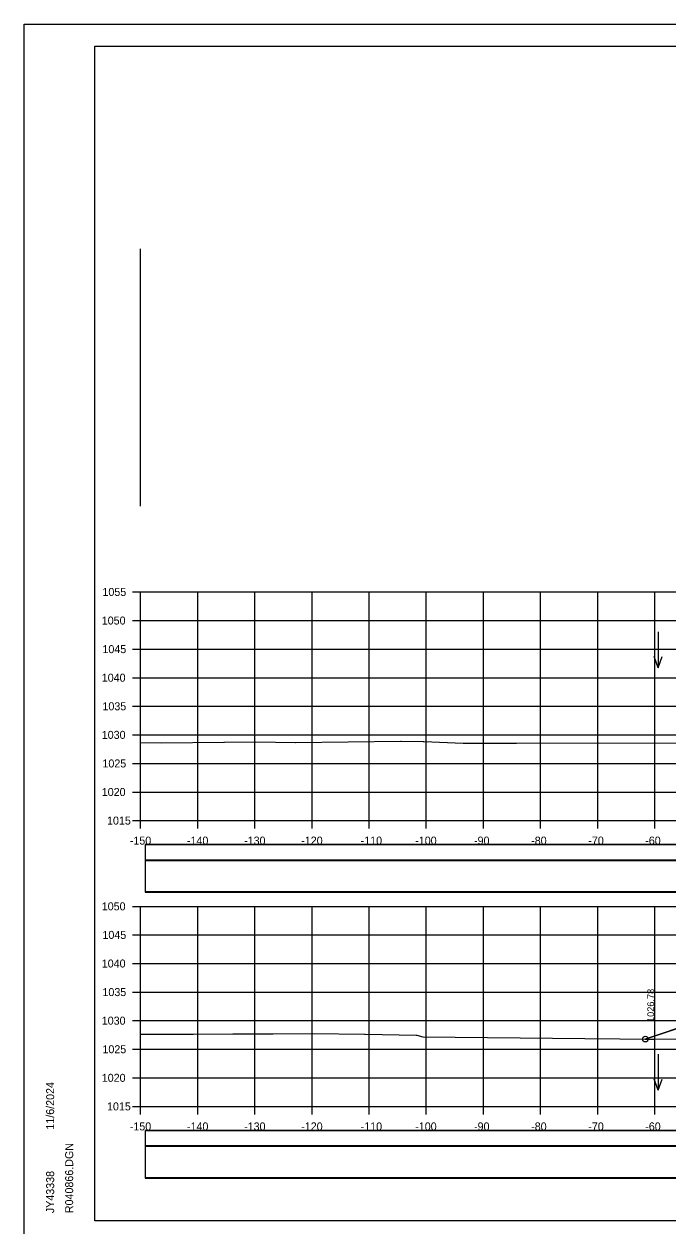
# Model space of a CAD drawing. Extents: x 1370565 to 1374448, y 301010 to 304637.
# Drawn here: x 1373198.4 to 1373311.1, y 302368.1 to 302578.3 of the extents above; entities that cross this region are included whole.
import ezdxf

# ---------------------------------------------------------------- set-up
doc = ezdxf.new("R2010")
doc.units = 0
for name, color, linetype in [('Default', 7, 'Continuous'), ('R_Axis', 7, 'Continuous'), ('R_Axis Annot', 7, 'Continuous'), ('R_Border', 7, 'Continuous'), ('R_Contours', 7, 'Continuous'), ('R_Drive', 7, 'Continuous'), ('R_Exist Surface', 7, 'Continuous'), ('R_Fin Surface', 7, 'Continuous'), ('R_Grid', 7, 'Continuous'), ('R_No Plot', 7, 'Continuous'), ('R_Water Annot', 7, 'Continuous'), ('R_Xsect Elev', 7, 'Continuous')]:
    doc.layers.add(name, color=color, linetype=linetype)

msp = doc.modelspace()

# ---------------------------------------------------------------- linework, layer by layer
at = {"layer": 'Default'}
for points in [[(1373219.61, 302432.03), (1373518.02, 302432.03), (1373518.02, 302434.73), (1373219.61, 302434.73)], [(1373219.61, 302426.45), (1373518.02, 302426.45), (1373518.02, 302431.97), (1373219.61, 302431.97)], [(1373219.61, 302382.03), (1373518.02, 302382.03), (1373518.02, 302384.73), (1373219.61, 302384.73)], [(1373219.61, 302376.45), (1373518.02, 302376.45), (1373518.02, 302381.97), (1373219.61, 302381.97)]]:
    msp.add_lwpolyline(points, close=True, dxfattribs=at)
at = {"layer": 'R_Axis'}
for p, q in [((1373217.41, 302478.99), (1373218.81, 302478.99)), ((1373218.81, 302438.99), (1373218.81, 302478.99)), ((1373217.41, 302473.99), (1373218.81, 302473.99)), ((1373217.41, 302468.99), (1373218.81, 302468.99)), ((1373217.41, 302463.99), (1373218.81, 302463.99)), ((1373217.41, 302458.99), (1373218.81, 302458.99)), ((1373217.41, 302453.99), (1373218.81, 302453.99)), ((1373217.41, 302448.99), (1373218.81, 302448.99)), ((1373217.41, 302443.99), (1373218.81, 302443.99)), ((1373217.41, 302438.99), (1373218.81, 302438.99)), ((1373218.81, 302438.99), (1373518.81, 302438.99)), ((1373218.81, 302437.59), (1373218.81, 302438.99)), ((1373228.81, 302437.59), (1373228.81, 302438.99)), ((1373238.81, 302437.59), (1373238.81, 302438.99)), ((1373248.81, 302437.59), (1373248.81, 302438.99)), ((1373258.81, 302437.59), (1373258.81, 302438.99)), ((1373268.81, 302437.59), (1373268.81, 302438.99)), ((1373278.81, 302437.59), (1373278.81, 302438.99)), ((1373288.81, 302437.59), (1373288.81, 302438.99)), ((1373298.81, 302437.59), (1373298.81, 302438.99)), ((1373308.81, 302437.59), (1373308.81, 302438.99)), ((1373217.41, 302423.99), (1373218.81, 302423.99)), ((1373218.81, 302388.99), (1373218.81, 302423.99)), ((1373217.41, 302418.99), (1373218.81, 302418.99)), ((1373217.41, 302413.99), (1373218.81, 302413.99)), ((1373217.41, 302408.99), (1373218.81, 302408.99)), ((1373217.41, 302403.99), (1373218.81, 302403.99)), ((1373217.41, 302398.99), (1373218.81, 302398.99)), ((1373217.41, 302393.99), (1373218.81, 302393.99)), ((1373217.41, 302388.99), (1373218.81, 302388.99)), ((1373218.81, 302388.99), (1373518.81, 302388.99)), ((1373218.81, 302387.59), (1373218.81, 302388.99)), ((1373228.81, 302387.59), (1373228.81, 302388.99)), ((1373238.81, 302387.59), (1373238.81, 302388.99)), ((1373248.81, 302387.59), (1373248.81, 302388.99)), ((1373258.81, 302387.59), (1373258.81, 302388.99)), ((1373268.81, 302387.59), (1373268.81, 302388.99)), ((1373278.81, 302387.59), (1373278.81, 302388.99)), ((1373288.81, 302387.59), (1373288.81, 302388.99)), ((1373298.81, 302387.59), (1373298.81, 302388.99)), ((1373308.81, 302387.59), (1373308.81, 302388.99))]:
    msp.add_line(p, q, dxfattribs=at)
at = {"layer": 'R_Border'}
for p, q in [((1373210.81, 302574.45), (1373526.99, 302574.45)), ((1373210.81, 302368.99), (1373210.81, 302574.45)), ((1373210.81, 302368.99), (1373210.81, 302368.99)), ((1373526.99, 302368.99), (1373210.81, 302368.99))]:
    msp.add_line(p, q, dxfattribs=at)
at = {"layer": 'R_Contours'}
msp.add_line((1373339.81, 302411.66), (1373307.13, 302400.76), dxfattribs=at)
msp.add_lwpolyline([(1373307.13, 302400.76), (1373308.81, 302400.75), (1373319.85, 302400.9), (1373368.81, 302401.77), (1373369.7, 302401.79), (1373382.56, 302402.89), (1373382.74, 302402.94), (1373397.42, 302407.67)], dxfattribs=at)
at = {"layer": 'R_Drive'}
for points in [[(1373219.61, 302432.08), (1373518.02, 302432.08), (1373518.02, 302434.79), (1373219.61, 302434.79)], [(1373219.61, 302426.56), (1373518.02, 302426.56), (1373518.02, 302432.08), (1373219.61, 302432.08)], [(1373219.61, 302382.08), (1373518.02, 302382.08), (1373518.02, 302384.79), (1373219.61, 302384.79)], [(1373219.61, 302376.56), (1373518.02, 302376.56), (1373518.02, 302382.08), (1373219.61, 302382.08)]]:
    msp.add_lwpolyline(points, close=True, dxfattribs=at)
at = {"layer": 'R_Exist Surface'}
for points in [[(1373218.81, 302452.64), (1373222.44, 302452.58), (1373222.47, 302452.58), (1373233.37, 302452.72), (1373233.39, 302452.72), (1373233.48, 302452.72), (1373238.84, 302452.78), (1373238.87, 302452.78), (1373238.93, 302452.78), (1373245.91, 302452.67), (1373245.96, 302452.67), (1373264.3, 302452.86), (1373264.31, 302452.86), (1373264.4, 302452.86), (1373268.27, 302452.8), (1373268.4, 302452.8), (1373275.27, 302452.53), (1373275.68, 302452.52), (1373284.57, 302452.52), (1373314.08, 302452.57)], [(1373218.81, 302401.6), (1373220.38, 302401.62), (1373220.39, 302401.62), (1373220.48, 302401.62), (1373222.12, 302401.63), (1373223.65, 302401.61), (1373223.75, 302401.61), (1373223.77, 302401.61), (1373228.07, 302401.64), (1373234.92, 302401.67), (1373235, 302401.67), (1373235.01, 302401.67), (1373241.82, 302401.68), (1373241.92, 302401.68), (1373242, 302401.68), (1373248.95, 302401.75), (1373248.96, 302401.75), (1373257.99, 302401.64), (1373258.1, 302401.64), (1373267.05, 302401.46), (1373267.07, 302401.46), (1373267.12, 302401.46), (1373268.17, 302401.19), (1373296.56, 302400.87), (1373308.81, 302400.75), (1373319.85, 302400.9)]]:
    msp.add_lwpolyline(points, dxfattribs=at)
at = {"layer": 'R_Fin Surface'}
msp.add_lwpolyline([(1373307.13, 302400.76), (1373339.81, 302411.66), (1373348.31, 302413.08), (1373357.81, 302413.46), (1373368.81, 302413.68), (1373379.81, 302413.46), (1373389.31, 302413.08), (1373397.81, 302411.66), (1373418.52, 302404.76), (1373444.35, 302404.24)], dxfattribs=at)
at = {"layer": 'R_Grid'}
for p, q in [((1373218.81, 302493.99), (1373218.81, 302538.99)), ((1373218.81, 302478.99), (1373518.81, 302478.99)), ((1373218.81, 302438.99), (1373218.81, 302478.99)), ((1373228.81, 302438.99), (1373228.81, 302478.99)), ((1373238.81, 302438.99), (1373238.81, 302478.99)), ((1373248.81, 302438.99), (1373248.81, 302478.99)), ((1373258.81, 302438.99), (1373258.81, 302478.99)), ((1373268.81, 302438.99), (1373268.81, 302478.99)), ((1373278.81, 302438.99), (1373278.81, 302478.99)), ((1373288.81, 302438.99), (1373288.81, 302478.99)), ((1373298.81, 302438.99), (1373298.81, 302478.99)), ((1373308.81, 302438.99), (1373308.81, 302478.99)), ((1373218.81, 302473.99), (1373518.81, 302473.99)), ((1373218.81, 302468.99), (1373518.81, 302468.99)), ((1373218.81, 302463.99), (1373518.81, 302463.99)), ((1373218.81, 302458.99), (1373518.81, 302458.99)), ((1373218.81, 302453.99), (1373518.81, 302453.99)), ((1373218.81, 302448.99), (1373518.81, 302448.99)), ((1373218.81, 302443.99), (1373518.81, 302443.99)), ((1373218.81, 302438.99), (1373518.81, 302438.99)), ((1373218.81, 302423.99), (1373518.81, 302423.99)), ((1373218.81, 302388.99), (1373218.81, 302423.99)), ((1373228.81, 302388.99), (1373228.81, 302423.99)), ((1373238.81, 302388.99), (1373238.81, 302423.99)), ((1373248.81, 302388.99), (1373248.81, 302423.99)), ((1373258.81, 302388.99), (1373258.81, 302423.99)), ((1373268.81, 302388.99), (1373268.81, 302423.99)), ((1373278.81, 302388.99), (1373278.81, 302423.99)), ((1373288.81, 302388.99), (1373288.81, 302423.99)), ((1373298.81, 302388.99), (1373298.81, 302423.99)), ((1373308.81, 302388.99), (1373308.81, 302423.99)), ((1373218.81, 302418.99), (1373518.81, 302418.99)), ((1373218.81, 302413.99), (1373518.81, 302413.99)), ((1373218.81, 302408.99), (1373518.81, 302408.99)), ((1373218.81, 302403.99), (1373518.81, 302403.99)), ((1373218.81, 302398.99), (1373518.81, 302398.99)), ((1373218.81, 302393.99), (1373518.81, 302393.99)), ((1373218.81, 302388.99), (1373518.81, 302388.99))]:
    msp.add_line(p, q, dxfattribs=at)
at = {"layer": 'R_No Plot'}
msp.add_line((1373198.41, 302578.34), (1373531.75, 302578.34), dxfattribs=at)
for points in [[(1373198.41, 302578.34), (1373531.75, 302578.34), (1373531.75, 302365.01), (1373198.41, 302365.01)], [(1373444.73, 302574.45), (1373464.35, 302574.45), (1373464.35, 302564.57), (1373480.47, 302564.57), (1373503.67, 302564.57), (1373503.67, 302540.24), (1373526.99, 302540.24), (1373526.99, 302368.99), (1373210.81, 302368.99), (1373210.81, 302574.45)]]:
    msp.add_lwpolyline(points, close=True, dxfattribs=at)
msp.add_circle((1373307.13, 302400.76), 0.5, dxfattribs=at)
at = {"layer": 'R_Water Annot'}
for p, q in [((1373309.39, 302472.03), (1373309.39, 302465.74)), ((1373309.39, 302465.74), (1373308.69, 302467.67)), ((1373309.39, 302465.74), (1373310.09, 302467.67)), ((1373309.39, 302398.13), (1373309.39, 302391.85)), ((1373309.39, 302391.85), (1373308.69, 302393.77)), ((1373309.39, 302391.85), (1373310.09, 302393.77))]:
    msp.add_line(p, q, dxfattribs=at)

# ---------------------------------------------------------------- texts
at = {"layer": 'R_Axis Annot'}
for s, p in [('1055', (1373212.13, 302478.29)), ('1050', (1373212.01, 302473.29)), ('1045', (1373212.13, 302468.29)), ('1040', (1373212.01, 302463.29)), ('1035', (1373212.13, 302458.29)), ('1030', (1373212.01, 302453.29)), ('1025', (1373212.13, 302448.29)), ('1020', (1373212.01, 302443.29)), ('1015', (1373212.93, 302438.29)), ('-150', (1373216.92, 302434.79)), ('-140', (1373226.92, 302434.79)), ('-130', (1373236.92, 302434.79)), ('-120', (1373246.92, 302434.79)), ('-110', (1373257.32, 302434.79)), ('-100', (1373266.87, 302434.79)), ('-90', (1373277.16, 302434.79)), ('-80', (1373287.16, 302434.79)), ('-70', (1373297.16, 302434.79)), ('-60', (1373307.12, 302434.79)), ('1050', (1373212.01, 302423.29)), ('1045', (1373212.13, 302418.29)), ('1040', (1373212.01, 302413.29)), ('1035', (1373212.13, 302408.29)), ('1030', (1373212.01, 302403.29)), ('1025', (1373212.13, 302398.29)), ('1020', (1373212.01, 302393.29)), ('1015', (1373212.93, 302388.29)), ('-150', (1373216.92, 302384.79)), ('-140', (1373226.92, 302384.79)), ('-130', (1373236.92, 302384.79)), ('-120', (1373246.92, 302384.79)), ('-110', (1373257.32, 302384.79)), ('-100', (1373266.87, 302384.79)), ('-90', (1373277.16, 302384.79)), ('-80', (1373287.16, 302384.79)), ('-70', (1373297.16, 302384.79)), ('-60', (1373307.12, 302384.79))]:
    msp.add_text(s, height=1.4, dxfattribs=at).set_placement(p)
at = {"layer": 'R_Border'}
for s, p in [('11/6/2024', (1373203.68, 302384.92)), ('R040866.DGN', (1373207.01, 302370.31)), ('JY43338', (1373203.68, 302370.31))]:
    msp.add_text(s, height=1.4, rotation=90, dxfattribs=at).set_placement(p)
at = {"layer": 'R_Xsect Elev'}
msp.add_text('1026.78', height=1.2, rotation=90, dxfattribs=at).set_placement((1373308.68, 302403.76))

doc.saveas('drawing.dxf')
